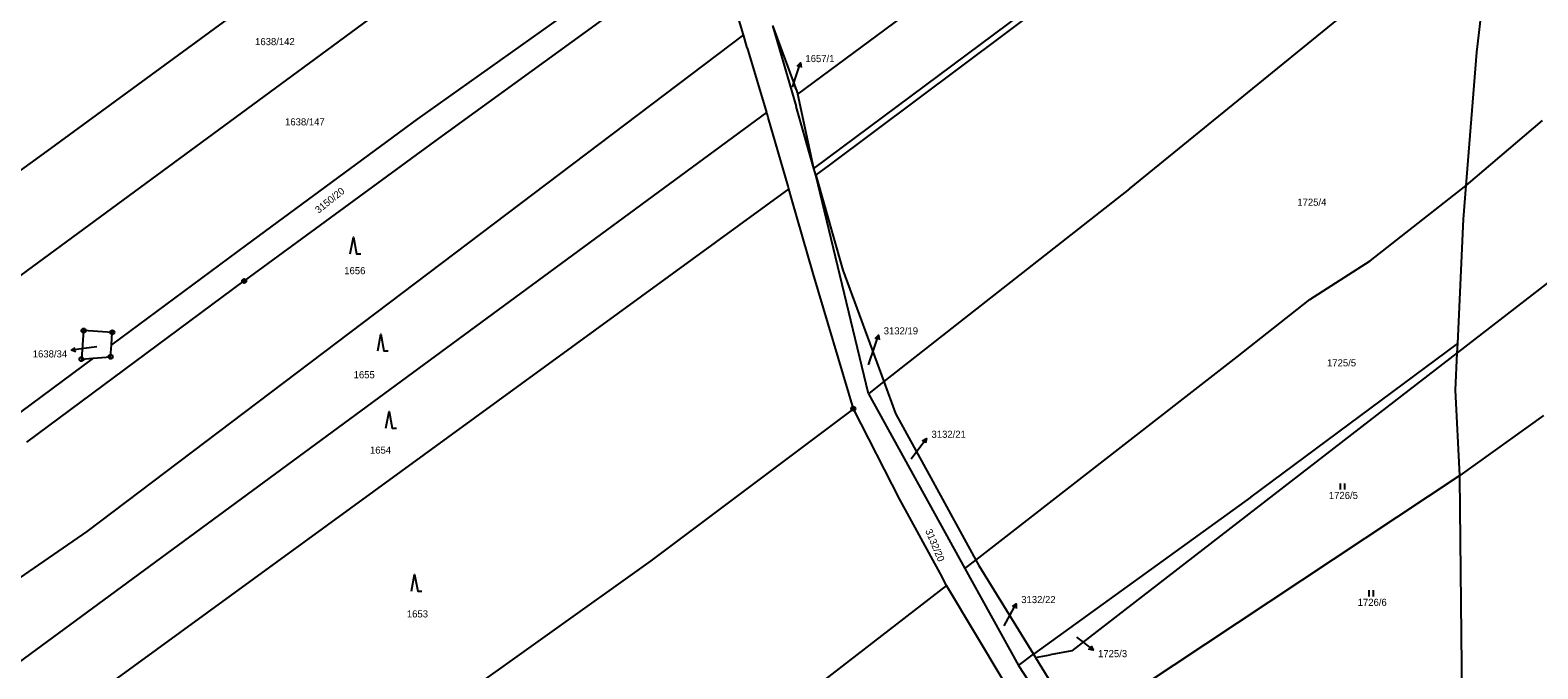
# Model space of a CAD drawing. Extents: x -736345 to -729997, y -1130177 to -1122501.
# Drawn here: x -732544.3 to -732183.8, y -1124941.1 to -1124788.3 of the extents above; entities that cross this region are included whole.
import ezdxf

# ---------------------------------------------------------------- set-up
doc = ezdxf.new("R2010")
doc.units = 0
for name, color, linetype in [('Vrstva 1', 7, 'Continuous'), ('Vrstva 16', 7, 'Continuous'), ('Vrstva 18', 7, 'Continuous'), ('Vrstva 25', 7, 'Continuous')]:
    doc.layers.add(name, color=color, linetype=linetype)

msp = doc.modelspace()

# ---------------------------------------------------------------- linework, layer by layer
at = {"layer": 'Vrstva 1'}
for points in [[(-732390.98, -1124732.36), (-732477.63, -1124796.22)], [(-732356.91, -1124821.4), (-732263.8, -1124752.03)], [(-732540.3, -1124817.26), (-732454.76, -1124754.62)], [(-732360.75, -1124803.62), (-732295.91, -1124755.54)], [(-732281.45, -1124826.29), (-732193.84, -1124754.91)], [(-732198.37, -1124793.62), (-732193.84, -1124754.91)], [(-732373.79, -1124789.43), (-732380.62, -1124766.65)], [(-732409.77, -1124779.73), (-732451.78, -1124809.61)], [(-732353.18, -1124820.6), (-732300.68, -1124781.34)], [(-732405.26, -1124784.2), (-732447.55, -1124814.85)], [(-732366.82, -1124787.21), (-732361.13, -1124806.6)], [(-732366.82, -1124787.21), (-732360.75, -1124803.62)], [(-732373.79, -1124789.43), (-732530.81, -1124908.25)], [(-732372.84, -1124792.59), (-732373.79, -1124789.43)], [(-732372.84, -1124792.59), (-732368.22, -1124807.99)], [(-732200.95, -1124825.47), (-732198.37, -1124793.62)], [(-732477.63, -1124796.22), (-732585.8, -1124875.68)], [(-732356.91, -1124821.4), (-732361.13, -1124806.6)], [(-732356.91, -1124821.4), (-732360.75, -1124803.62)], [(-732368.22, -1124807.99), (-732619.57, -1124992.82)], [(-732451.78, -1124809.61), (-732492.56, -1124839.65)], [(-732368.03, -1124808.6), (-732368.22, -1124807.99)], [(-732367.85, -1124809.23), (-732368.03, -1124808.6)], [(-732363.1, -1124825.66), (-732367.85, -1124809.23)], [(-732200.95, -1124825.47), (-732182.67, -1124809.96)], [(-732578.39, -1124844.87), (-732540.3, -1124817.26)], [(-732447.55, -1124814.85), (-732493.16, -1124848.32)], [(-732356.44, -1124823.03), (-732353.18, -1124820.6)], [(-732356.44, -1124823.03), (-732356.91, -1124821.4)], [(-732356.44, -1124823.03), (-732349.97, -1124845.71)], [(-732343.86, -1124875.28), (-732356.44, -1124823.03)], [(-732362.91, -1124826.3), (-732601.43, -1125000)], [(-732362.91, -1124826.3), (-732363.1, -1124825.66)], [(-732362.19, -1124828.8), (-732362.91, -1124826.3)], [(-732281.45, -1124826.29), (-732340.18, -1124872.39)], [(-732223.9, -1124843.52), (-732200.95, -1124825.47)], [(-732201.6, -1124833.51), (-732200.95, -1124825.47)], [(-732357.06, -1124846.53), (-732362.19, -1124828.8)], [(-732202.98, -1124863.25), (-732201.6, -1124833.51)], [(-732169.02, -1124839.09), (-732203.08, -1124865.47)], [(-732492.56, -1124839.65), (-732524.9, -1124863.59)], [(-732349.97, -1124845.71), (-732340.18, -1124872.39)], [(-732238.32, -1124852.72), (-732223.9, -1124843.52)], [(-732545.13, -1124886.91), (-732493.16, -1124848.32)], [(-732347.48, -1124878.88), (-732357.06, -1124846.53)], [(-732255.74, -1124866.49), (-732238.32, -1124852.72)], [(-732531.56, -1124860.18), (-732532.06, -1124867.03)], [(-732524.69, -1124860.61), (-732531.56, -1124860.18)], [(-732524.9, -1124863.59), (-732524.69, -1124860.61)], [(-732525.1, -1124866.45), (-732524.9, -1124863.59)], [(-732252.47, -1124900), (-732202.98, -1124863.25)], [(-732203.08, -1124865.47), (-732202.98, -1124863.25)], [(-732529.23, -1124866.79), (-732549.03, -1124881.45)], [(-732532.06, -1124867.03), (-732529.23, -1124866.79)], [(-732529.23, -1124866.79), (-732525.1, -1124866.45)], [(-732318.21, -1124915.07), (-732255.74, -1124866.49)], [(-732203.08, -1124865.47), (-732219.95, -1124878.53)], [(-732203.5, -1124874.46), (-732203.08, -1124865.47)], [(-732340.18, -1124872.39), (-732343.86, -1124875.28)], [(-732340.18, -1124872.39), (-732337.39, -1124880.01)], [(-732202.5, -1124894.82), (-732203.5, -1124874.46)], [(-732343.86, -1124875.28), (-732320.86, -1124917.13)], [(-732219.95, -1124878.53), (-732295.27, -1124936.78)], [(-732347.48, -1124878.88), (-732395.95, -1124915.24)], [(-732336.34, -1124900.57), (-732347.48, -1124878.88)], [(-732337.39, -1124880.01), (-732328.51, -1124896.25)], [(-732182.49, -1124880.48), (-732202.5, -1124894.82)], [(-732328.51, -1124896.25), (-732318.21, -1124915.07)], [(-732202.5, -1124894.82), (-732293.56, -1124955.28)], [(-732202.48, -1124895.22), (-732202.5, -1124894.82)], [(-732201.82, -1124955.4), (-732202.48, -1124895.22)], [(-732252.47, -1124900), (-732304.42, -1124937.58)], [(-732326.66, -1124918.41), (-732336.34, -1124900.57)], [(-732530.81, -1124908.25), (-732623.09, -1124971.87)], [(-732395.95, -1124915.24), (-732445.53, -1124950.66)], [(-732325.18, -1124921.13), (-732326.66, -1124918.41)], [(-732320.86, -1124917.13), (-732318.21, -1124915.07)], [(-732320.86, -1124917.13), (-732308, -1124940.28)], [(-732318.21, -1124915.07), (-732317.5, -1124916.36)], [(-732317.5, -1124916.36), (-732304.42, -1124937.58)], [(-732325.18, -1124921.13), (-732465.85, -1125029.91)], [(-732311.39, -1124944.17), (-732325.18, -1124921.13)], [(-732308, -1124940.28), (-732304.42, -1124937.58)], [(-732304.42, -1124937.58), (-732304.03, -1124938.22)], [(-732304.03, -1124938.22), (-732303.92, -1124938.39)], [(-732303.92, -1124938.39), (-732300.4, -1124937.73)], [(-732303.92, -1124938.39), (-732293.56, -1124955.28)], [(-732295.27, -1124936.78), (-732300.4, -1124937.73)], [(-732308, -1124940.28), (-732296.87, -1124957.41)]]:
    msp.add_lwpolyline(points, dxfattribs=at)
at = {"layer": 'Vrstva 16'}
for points in [[(-732362.02, -1124801.95), (-732361.07, -1124799.02)], [(-732528.42, -1124864.07), (-732531.48, -1124864.5)], [(-732343.88, -1124868.42), (-732342.41, -1124864.14)], [(-732333.67, -1124890.88), (-732331.81, -1124888.43)], [(-732311.4, -1124930.83), (-732309.98, -1124928.21)], [(-732294.14, -1124933.51), (-732292.53, -1124934.76)]]:
    msp.add_lwpolyline(points, dxfattribs=at)
at = {"layer": 'Vrstva 25'}
for points in [[(-732361.07, -1124799.02), (-732360.143, -1124796.167)], [(-732360.928, -1124796.964), (-732360.143, -1124796.167), (-732359.977, -1124797.273)], [(-732467.79, -1124841.85), (-732467.04, -1124837.85), (-732466.29, -1124841.85), (-732465.29, -1124841.85)], [(-732533.393, -1124865.266), (-732534.452, -1124864.907), (-732533.529, -1124864.277)], [(-732461.23, -1124865.04), (-732460.48, -1124861.04), (-732459.73, -1124865.04), (-732458.73, -1124865.04)], [(-732342.41, -1124864.14), (-732341.434, -1124861.304)], [(-732342.232, -1124862.087), (-732341.434, -1124861.304), (-732341.287, -1124862.412)], [(-732531.48, -1124864.5), (-732534.452, -1124864.907)], [(-732459.25, -1124883.57), (-732458.5, -1124879.57), (-732457.75, -1124883.57), (-732456.75, -1124883.57)], [(-732331.81, -1124888.43), (-732329.997, -1124886.041)], [(-732331, -1124886.535), (-732329.997, -1124886.041), (-732330.203, -1124887.14)], [(-732230.997, -1124898.235), (-732230.997, -1124896.735)], [(-732229.963, -1124898.235), (-732229.963, -1124896.735)], [(-732453.15, -1124922.55), (-732452.4, -1124918.55), (-732451.65, -1124922.55), (-732450.65, -1124922.55)], [(-732309.98, -1124928.21), (-732308.544, -1124925.577)], [(-732309.462, -1124926.215), (-732308.544, -1124925.577), (-732308.584, -1124926.694)], [(-732224.147, -1124923.805), (-732224.147, -1124922.305)], [(-732223.113, -1124923.805), (-732223.113, -1124922.305)], [(-732292.53, -1124934.76), (-732290.166, -1124936.606)], [(-732290.647, -1124935.597), (-732290.166, -1124936.606), (-732291.262, -1124936.385)]]:
    msp.add_lwpolyline(points, dxfattribs=at)
for centre, radius in [((-732493.16, -1124848.32), 0.5), ((-732493.16, -1124848.32), 0.032), ((-732531.56, -1124860.18), 0.5), ((-732531.56, -1124860.18), 0.032), ((-732524.69, -1124860.61), 0.5), ((-732524.69, -1124860.61), 0.032), ((-732532.06, -1124867.03), 0.5), ((-732532.06, -1124867.03), 0.032), ((-732525.1, -1124866.45), 0.5), ((-732525.1, -1124866.45), 0.032), ((-732347.48, -1124878.88), 0.5), ((-732347.48, -1124878.88), 0.032)]:
    msp.add_circle(centre, radius, dxfattribs=at)

# ---------------------------------------------------------------- texts
at = {"layer": 'Vrstva 16'}
for s, p in [('1657/1', (-732358.95, -1124795.97)), ('3132/19', (-732340.23, -1124861.1)), ('1638/34', (-732543.707, -1124866.61)), ('3132/21', (-732328.8, -1124885.84)), ('3132/22', (-732307.34, -1124925.38)), ('1725/3', (-732288.97, -1124938.31))]:
    msp.add_text(s, height=1.7, dxfattribs=at).set_placement(p)
at = {"layer": 'Vrstva 18'}
for s, height, p in [('1638/142', 1.7, (-732490.54, -1124791.91)), ('1638/147', 1.7, (-732483.38, -1124811.11)), ('1725/4', 1.7, (-732241.32, -1124830.33)), ('1656', 1.7, (-732469.22, -1124846.7)), ('1638/34', 0.1, (-732528.22, -1124863.87)), ('1725/5', 1.7, (-732234.22, -1124868.75)), ('1655', 1.7, (-732466.98, -1124871.59)), ('3132/19', 0.1, (-732343.68, -1124868.22)), ('1654', 1.7, (-732463.08, -1124889.63)), ('3132/21', 0.1, (-732333.47, -1124890.68)), ('1726/5', 1.7, (-732233.78, -1124900.47)), ('1726/6', 1.7, (-732226.89, -1124926.04)), ('1653', 1.7, (-732454.25, -1124928.81)), ('3132/22', 0.1, (-732311.2, -1124930.63)), ('1725/3', 0.1, (-732293.94, -1124933.31))]:
    msp.add_text(s, height=height, dxfattribs=at).set_placement(p)
for s, height, rotation, p in [('1657/1', 0.1, 292.80233, (-732361.759, -1124802.056)), ('3150/20', 1.7, 38.70031, (-732475.359, -1124832.259)), ('3132/20', 1.7, 292.80233, (-732330.329, -1124908.076))]:
    msp.add_text(s, height=height, rotation=rotation, dxfattribs=at).set_placement(p)

doc.saveas('drawing.dxf')
